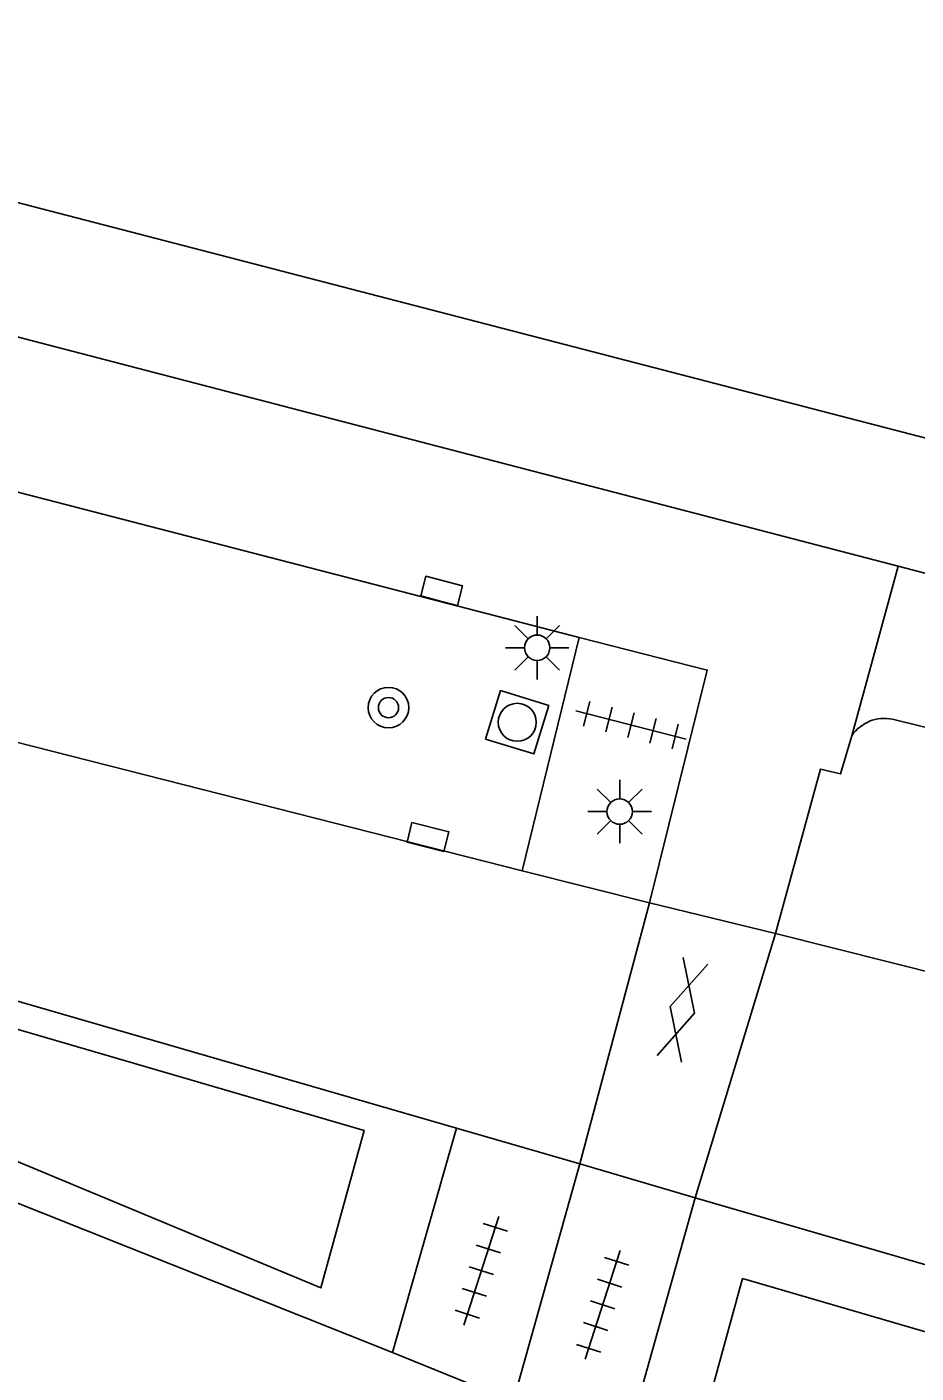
# Model space of a CAD drawing. Extents: x 131000 to 133014, y 396499 to 399001.
# Drawn here: x 131221.34 to 131238.88, y 398230.71 to 398257.27 of the extents above; entities that cross this region are included whole.
import ezdxf

# ---------------------------------------------------------------- set-up
doc = ezdxf.new("R2010")
doc.units = 0
for name, color, linetype in [('gg-knt-verharding', 7, 'Continuous'), ('gg-knt-verharding nz', 7, 'Continuous'), ('gt-grn-groengrens', 7, 'Continuous'), ('gt-grn-weggrens', 7, 'Continuous'), ('gt-symb-boom', 7, 'Continuous'), ('gt-symb-gesloten verharding', 7, 'Continuous'), ('gt-symb-kolk', 7, 'Continuous'), ('gt-symb-lichtmast', 7, 'Continuous'), ('gt-symb-rioolschacht', 7, 'Continuous'), ('gt-symb-tegel verharding', 7, 'Continuous')]:
    doc.layers.add(name, color=color, linetype=linetype)

# ---------------------------------------------------------------- blocks, each defined once
blk = doc.blocks.new('gt0-TEG1')
at = {"layer": 'gt-symb-tegel verharding'}
for p, q in [((-1.125, 0), (1.125, 0)), ((-0.9, -0.25), (-0.9, 0.25)), ((-0.45, -0.25), (-0.45, 0.25)), ((0, -0.25), (0, 0.25)), ((0.45, -0.25), (0.45, 0.25)), ((0.9, -0.25), (0.9, 0.25))]:
    blk.add_line(p, q, dxfattribs=at)
blk = doc.blocks.new('gt0-GESVH1')
at = {"layer": 'gt-symb-gesloten verharding'}
for p, q in [((-0.992, -0.261), (0.008, 0.239)), ((0.008, -0.261), (-0.992, 0.239)), ((0.008, 0.239), (1.008, -0.261)), ((1.008, 0.239), (0.008, -0.261))]:
    blk.add_line(p, q, dxfattribs=at)
blk = doc.blocks.new('gt0-KOLK')
at = {"layer": 'gt-symb-kolk'}
blk.add_lwpolyline([(0, 0), (0.375, 0), (0.375, 0.4), (-0.375, 0.4), (-0.375, 0), (0, 0)], dxfattribs=at)
blk = doc.blocks.new('gt0-LMAST')
at = {"layer": 'gt-symb-lichtmast'}
for p, q in [((-0.005, 0.246), (-0.005, 0.621)), ((-0.182, 0.173), (-0.447, 0.438)), ((0.172, 0.173), (0.437, 0.438)), ((-0.255, -0.004), (-0.63, -0.004)), ((-0.182, -0.181), (-0.447, -0.446)), ((-0.005, -0.254), (-0.005, -0.629)), ((0.437, -0.446), (0.172, -0.181)), ((0.245, -0.004), (0.62, -0.004))]:
    blk.add_line(p, q, dxfattribs=at)
blk.add_circle((-0.005, -0.004), 0.25, dxfattribs=at)
blk = doc.blocks.new('gt0-RS')
at = {"layer": 'gt-symb-rioolschacht'}
blk.add_lwpolyline([(-0.5, -0.5), (0.5, -0.5), (0.5, 0.5), (-0.5, 0.5)], close=True, dxfattribs=at)
blk.add_circle((0, 0), 0.375, dxfattribs=at)
blk = doc.blocks.new('gt0-BOOM')
at = {"layer": 'gt-symb-boom'}
for radius in [0.4, 0.2]:
    blk.add_circle((0, 0), radius, dxfattribs=at)

msp = doc.modelspace()

# ---------------------------------------------------------------- linework, layer by layer
at = {"layer": 'gg-knt-verharding'}
for p, q in [((131207.801, 398257.267), (131241.313, 398248.569)), ((131238.529, 398246.627), (131240.888, 398246.013)), ((131232.234, 398245.223), (131231.113, 398240.615)), ((131204.852, 398240.565), (131228.554, 398231.115)), ((131229.817, 398235.54), (131212.411, 398240.58)), ((131233.623, 398239.989), (131231.113, 398240.615)), ((131233.623, 398239.989), (131236.104, 398239.384)), ((131236.104, 398239.384), (131245.95, 398236.896)), ((131229.817, 398235.54), (131228.554, 398231.115)), ((131232.244, 398234.834), (131229.817, 398235.54)), ((131234.523, 398234.165), (131232.244, 398234.834)), ((131234.523, 398234.165), (131233.158, 398229.291)), ((131247.119, 398230.506), (131234.523, 398234.165)), ((131228.554, 398231.115), (131230.932, 398230.149))]:
    msp.add_line(p, q, dxfattribs=at)
for points in [[(131208.613, 398254.32), (131210.435, 398253.938), (131238.529, 398246.627)], [(131203.178, 398252.915), (131203.894, 398252.655), (131205.337, 398252.187), (131232.234, 398245.223)], [(131231.113, 398240.615), (131219.965, 398243.449), (131210.754, 398245.914), (131207.638, 398246.848), (131203.959, 398248.048)], [(131242.069, 398242.807), (131240.117, 398243.189), (131238.413, 398243.607)], [(131237.612, 398243.284), (131237.388, 398242.531), (131236.991, 398242.624), (131236.104, 398239.384)]]:
    msp.add_lwpolyline(points, dxfattribs=at)
msp.add_arc((131238.252, 398242.852), 0.772, 77.9379, 145.9852, dxfattribs=at)
at = {"layer": 'gg-knt-verharding nz'}
for p, q in [((131232.244, 398234.834), (131233.623, 398239.989)), ((131236.104, 398239.384), (131234.523, 398234.165)), ((131232.244, 398234.834), (131230.932, 398230.149))]:
    msp.add_line(p, q, dxfattribs=at)
for points in [[(131232.234, 398245.223), (131234.761, 398244.579), (131233.623, 398239.989)], [(131235.455, 398232.572), (131247.342, 398229.112), (131245.925, 398225.556), (131234.752, 398230.008), (131235.455, 398232.572)]]:
    msp.add_lwpolyline(points, dxfattribs=at)
at = {"layer": 'gt-grn-groengrens'}
msp.add_lwpolyline([(131220.219, 398237.766), (131219.439, 398235.59), (131227.139, 398232.39), (131227.994, 398235.495), (131220.219, 398237.766)], dxfattribs=at)
at = {"layer": 'gt-grn-weggrens'}
msp.add_line((131237.612, 398243.284), (131238.529, 398246.627), dxfattribs=at)

# ---------------------------------------------------------------- block references
at = {"layer": 'gt-symb-boom'}
msp.add_blockref('gt0-BOOM', (131228.473, 398243.837), dxfattribs=at)
at = {"layer": 'gt-symb-gesloten verharding', "rotation": 75.0464352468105}
msp.add_blockref('gt0-GESVH1', (131234.257, 398237.869), dxfattribs=at)
at = {"layer": 'gt-symb-kolk'}
for p, rotation in [((131229.471, 398245.947), -14.591956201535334), ((131229.204, 398241.091), -14.008443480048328)]:
    msp.add_blockref('gt0-KOLK', p, dxfattribs=dict(at, rotation=rotation))
at = {"layer": 'gt-symb-lichtmast'}
for p in [(131231.411, 398245.023), (131233.038, 398241.79)]:
    msp.add_blockref('gt0-LMAST', p, dxfattribs=at)
at = {"layer": 'gt-symb-rioolschacht', "rotation": 162.83405394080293}
msp.add_blockref('gt0-RS', (131231.013, 398243.548), dxfattribs=at)
at = {"layer": 'gt-symb-tegel verharding'}
for p, rotation in [((131233.256, 398243.493), -14.35578499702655), ((131230.305, 398232.728), -107.87342106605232), ((131232.698, 398232.055), -107.87342106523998)]:
    msp.add_blockref('gt0-TEG1', p, dxfattribs=dict(at, rotation=rotation))

doc.saveas('drawing.dxf')
